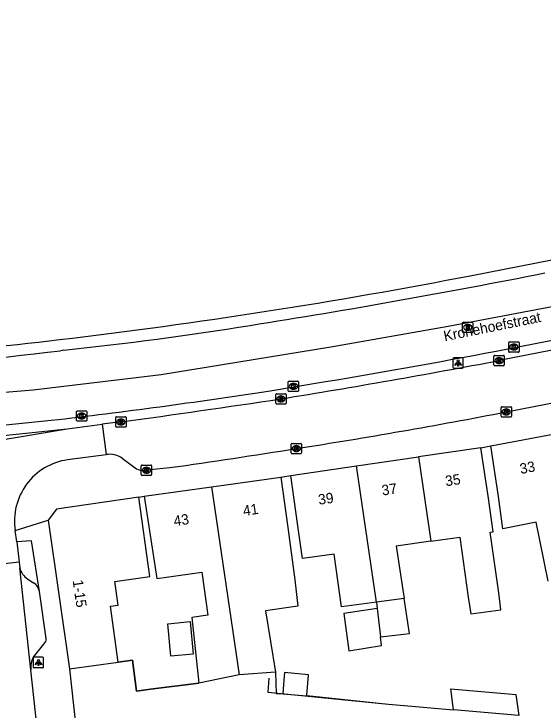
# Model space of a CAD drawing. Extents: x 160379 to 161131, y 383940 to 384849.
# Drawn here: x 160622.1 to 160673.1, y 384770.1 to 384837.2 of the extents above; entities that cross this region are included whole.
import ezdxf

# ---------------------------------------------------------------- set-up
doc = ezdxf.new("R2010")
doc.units = 0
for name, color, linetype in [('IMGEO_Berm_open', 7, 'Continuous'), ('IMGEO_Hek', 7, 'Continuous'), ('IMGEO_Kolk', 7, 'Continuous'), ('IMGEO_Lichtpunt', 7, 'Continuous'), ('IMGEO_Muur', 7, 'Continuous'), ('IMGEO_Openbare_ruimte_label', 7, 'Continuous'), ('IMGEO_Pand', 7, 'Continuous'), ('IMGEO_Pand_nummerreeks', 7, 'Continuous'), ('IMGEO_Rijbaan_lokaal_open', 7, 'Continuous'), ('IMGEO_Rijbaan_regionaal_gesloten', 7, 'Continuous'), ('IMGEO_Rioolput', 7, 'Continuous'), ('IMGEO_Voetpad_open', 7, 'Continuous')]:
    doc.layers.add(name, color=color, linetype=linetype)

msp = doc.modelspace()

# ---------------------------------------------------------------- linework, layer by layer
at = {"layer": 'IMGEO_Berm_open'}
msp.add_arc((160439.793, 386497.27), 1710.362, 275.795957, 276.291048, dxfattribs=at)
at = {"layer": 'IMGEO_Hek'}
msp.add_lwpolyline([(160646.672, 384773.187), (160646.579, 384771.827), (160658.202, 384770.669)], dxfattribs=at)
at = {"layer": 'IMGEO_Kolk'}
for p, q in [((160669.787, 384804.658), (160669.787, 384805.51)), ((160669.862, 384805.584), (160670.714, 384805.584)), ((160670.275, 384805.364), (160670.3, 384805.364)), ((160670.788, 384805.51), (160670.788, 384804.658)), ((160670.714, 384804.584), (160669.862, 384804.584)), ((160670.298, 384804.804), (160670.273, 384804.804)), ((160668.361, 384803.356), (160668.361, 384804.208)), ((160668.436, 384804.282), (160669.288, 384804.282)), ((160668.849, 384804.062), (160668.874, 384804.062)), ((160669.362, 384804.208), (160669.362, 384803.356)), ((160669.288, 384803.282), (160668.436, 384803.282)), ((160668.872, 384803.502), (160668.847, 384803.502)), ((160648.533, 384800.869), (160648.533, 384801.721)), ((160648.608, 384801.795), (160649.46, 384801.795)), ((160649.021, 384801.575), (160649.046, 384801.575)), ((160649.534, 384801.721), (160649.534, 384800.869)), ((160647.405, 384800.587), (160648.257, 384800.587)), ((160649.46, 384800.795), (160648.608, 384800.795)), ((160649.044, 384801.015), (160649.019, 384801.015)), ((160647.33, 384799.661), (160647.33, 384800.513)), ((160647.818, 384800.367), (160647.843, 384800.367)), ((160648.331, 384800.513), (160648.331, 384799.661)), ((160648.257, 384799.587), (160647.405, 384799.587)), ((160647.841, 384799.807), (160647.816, 384799.807)), ((160669.053, 384798.41), (160669.053, 384799.262)), ((160669.128, 384799.336), (160669.98, 384799.336)), ((160670.054, 384799.262), (160670.054, 384798.41)), ((160628.113, 384798.014), (160628.113, 384798.866)), ((160628.188, 384798.94), (160629.04, 384798.94)), ((160628.601, 384798.72), (160628.626, 384798.72)), ((160629.114, 384798.866), (160629.114, 384798.014)), ((160669.564, 384798.556), (160669.539, 384798.556)), ((160669.541, 384799.116), (160669.566, 384799.116)), ((160629.04, 384797.94), (160628.188, 384797.94)), ((160628.624, 384798.16), (160628.599, 384798.16)), ((160631.903, 384797.438), (160631.903, 384798.29)), ((160631.978, 384798.364), (160632.83, 384798.364)), ((160632.391, 384798.144), (160632.416, 384798.144)), ((160632.904, 384798.29), (160632.904, 384797.438)), ((160669.98, 384798.336), (160669.128, 384798.336)), ((160632.83, 384797.364), (160631.978, 384797.364)), ((160632.414, 384797.584), (160632.389, 384797.584)), ((160648.811, 384794.875), (160648.811, 384795.727)), ((160648.886, 384795.801), (160649.738, 384795.801)), ((160649.299, 384795.581), (160649.324, 384795.581)), ((160649.812, 384795.727), (160649.812, 384794.875)), ((160649.738, 384794.801), (160648.886, 384794.801)), ((160649.322, 384795.021), (160649.297, 384795.021)), ((160634.362, 384792.789), (160634.362, 384793.641)), ((160634.437, 384793.715), (160635.289, 384793.715)), ((160634.85, 384793.495), (160634.875, 384793.495)), ((160635.363, 384793.641), (160635.363, 384792.789)), ((160635.289, 384792.715), (160634.437, 384792.715)), ((160634.873, 384792.935), (160634.848, 384792.935))]:
    msp.add_line(p, q, dxfattribs=at)
for points in [[(160669.787, 384804.658), (160669.787, 384805.51)], [(160669.862, 384805.584), (160670.714, 384805.584)], [(160670.108, 384805.284), (160670.231, 384805.284), (160670.231, 384805.133), (160670.361, 384805.284), (160670.525, 384805.284), (160670.379, 384805.133), (160670.532, 384804.884), (160670.38, 384804.884), (160670.295, 384805.048), (160670.231, 384804.981), (160670.231, 384804.884), (160670.108, 384804.884), (160670.108, 384805.284)], [(160670.788, 384805.51), (160670.788, 384804.658)], [(160670.714, 384804.584), (160669.862, 384804.584)], [(160668.361, 384803.356), (160668.361, 384804.208)], [(160668.436, 384804.282), (160669.288, 384804.282)], [(160668.682, 384803.982), (160668.805, 384803.982), (160668.805, 384803.831), (160668.935, 384803.982), (160669.099, 384803.982), (160668.953, 384803.831), (160669.106, 384803.582), (160668.954, 384803.582), (160668.869, 384803.746), (160668.805, 384803.679), (160668.805, 384803.582), (160668.682, 384803.582), (160668.682, 384803.982)], [(160669.362, 384804.208), (160669.362, 384803.356)], [(160669.288, 384803.282), (160668.436, 384803.282)], [(160648.533, 384800.869), (160648.533, 384801.721)], [(160648.608, 384801.795), (160649.46, 384801.795)], [(160648.854, 384801.495), (160648.977, 384801.495), (160648.977, 384801.344), (160649.107, 384801.495), (160649.271, 384801.495), (160649.125, 384801.344), (160649.278, 384801.095), (160649.126, 384801.095), (160649.041, 384801.259), (160648.977, 384801.192), (160648.977, 384801.095), (160648.854, 384801.095), (160648.854, 384801.495)], [(160649.534, 384801.721), (160649.534, 384800.869)], [(160647.405, 384800.587), (160648.257, 384800.587)], [(160649.46, 384800.795), (160648.608, 384800.795)], [(160647.33, 384799.661), (160647.33, 384800.513)], [(160647.651, 384800.287), (160647.774, 384800.287), (160647.774, 384800.136), (160647.904, 384800.287), (160648.068, 384800.287), (160647.922, 384800.136), (160648.075, 384799.887), (160647.923, 384799.887), (160647.838, 384800.051), (160647.774, 384799.984), (160647.774, 384799.887), (160647.651, 384799.887), (160647.651, 384800.287)], [(160648.331, 384800.513), (160648.331, 384799.661)], [(160648.257, 384799.587), (160647.405, 384799.587)], [(160669.053, 384798.41), (160669.053, 384799.262)], [(160669.128, 384799.336), (160669.98, 384799.336)], [(160670.054, 384799.262), (160670.054, 384798.41)], [(160628.113, 384798.014), (160628.113, 384798.866)], [(160628.188, 384798.94), (160629.04, 384798.94)], [(160628.434, 384798.64), (160628.557, 384798.64), (160628.557, 384798.489), (160628.687, 384798.64), (160628.851, 384798.64), (160628.705, 384798.489), (160628.858, 384798.24), (160628.706, 384798.24), (160628.621, 384798.404), (160628.557, 384798.337), (160628.557, 384798.24), (160628.434, 384798.24), (160628.434, 384798.64)], [(160629.114, 384798.866), (160629.114, 384798.014)], [(160669.374, 384799.036), (160669.497, 384799.036), (160669.497, 384798.885), (160669.627, 384799.036), (160669.791, 384799.036), (160669.645, 384798.885), (160669.798, 384798.636), (160669.646, 384798.636), (160669.561, 384798.8), (160669.497, 384798.733), (160669.497, 384798.636), (160669.374, 384798.636), (160669.374, 384799.036)], [(160629.04, 384797.94), (160628.188, 384797.94)], [(160631.903, 384797.438), (160631.903, 384798.29)], [(160631.978, 384798.364), (160632.83, 384798.364)], [(160632.224, 384798.064), (160632.347, 384798.064), (160632.347, 384797.913), (160632.477, 384798.064), (160632.641, 384798.064), (160632.495, 384797.913), (160632.648, 384797.664), (160632.496, 384797.664), (160632.411, 384797.828), (160632.347, 384797.761), (160632.347, 384797.664), (160632.224, 384797.664), (160632.224, 384798.064)], [(160632.904, 384798.29), (160632.904, 384797.438)], [(160669.98, 384798.336), (160669.128, 384798.336)], [(160632.83, 384797.364), (160631.978, 384797.364)], [(160648.811, 384794.875), (160648.811, 384795.727)], [(160648.886, 384795.801), (160649.738, 384795.801)], [(160649.132, 384795.501), (160649.255, 384795.501), (160649.255, 384795.35), (160649.385, 384795.501), (160649.549, 384795.501), (160649.403, 384795.35), (160649.556, 384795.101), (160649.404, 384795.101), (160649.319, 384795.265), (160649.255, 384795.198), (160649.255, 384795.101), (160649.132, 384795.101), (160649.132, 384795.501)], [(160649.812, 384795.727), (160649.812, 384794.875)], [(160649.738, 384794.801), (160648.886, 384794.801)], [(160634.362, 384792.789), (160634.362, 384793.641)], [(160634.437, 384793.715), (160635.289, 384793.715)], [(160634.683, 384793.415), (160634.806, 384793.415), (160634.806, 384793.264), (160634.936, 384793.415), (160635.1, 384793.415), (160634.954, 384793.264), (160635.107, 384793.015), (160634.955, 384793.015), (160634.87, 384793.179), (160634.806, 384793.112), (160634.806, 384793.015), (160634.683, 384793.015), (160634.683, 384793.415)], [(160635.363, 384793.641), (160635.363, 384792.789)], [(160635.289, 384792.715), (160634.437, 384792.715)]]:
    msp.add_lwpolyline(points, dxfattribs=at)
for centre, start, end in [((160669.864, 384805.508), 91.55205, 178.44795), ((160669.864, 384805.508), 91.55205, 178.44795), ((160670.712, 384805.508), 1.55205, 88.44795), ((160670.712, 384805.508), 1.55205, 88.44795), ((160669.864, 384804.66), 181.55205, 268.44795), ((160669.864, 384804.66), 181.55205, 268.44795), ((160670.712, 384804.66), 271.55205, 358.44795), ((160670.712, 384804.66), 271.55205, 358.44795), ((160668.438, 384804.206), 91.55205, 178.44795), ((160668.438, 384804.206), 91.55205, 178.44795), ((160669.286, 384804.206), 1.55205, 88.44795), ((160669.286, 384804.206), 1.55205, 88.44795), ((160668.438, 384803.358), 181.55205, 268.44795), ((160668.438, 384803.358), 181.55205, 268.44795), ((160669.286, 384803.358), 271.55205, 358.44795), ((160669.286, 384803.358), 271.55205, 358.44795), ((160648.61, 384801.719), 91.55205, 178.44795), ((160648.61, 384801.719), 91.55205, 178.44795), ((160649.458, 384801.719), 1.55205, 88.44795), ((160649.458, 384801.719), 1.55205, 88.44795), ((160647.407, 384800.511), 91.55205, 178.44795), ((160647.407, 384800.511), 91.55205, 178.44795), ((160648.255, 384800.511), 1.55205, 88.44795), ((160648.255, 384800.511), 1.55205, 88.44795), ((160648.61, 384800.871), 181.55205, 268.44795), ((160648.61, 384800.871), 181.55205, 268.44795), ((160649.458, 384800.871), 271.55205, 358.44795), ((160649.458, 384800.871), 271.55205, 358.44795), ((160647.407, 384799.663), 181.55205, 268.44795), ((160647.407, 384799.663), 181.55205, 268.44795), ((160648.255, 384799.663), 271.55205, 358.44795), ((160648.255, 384799.663), 271.55205, 358.44795), ((160669.13, 384799.26), 91.55205, 178.44795), ((160669.13, 384799.26), 91.55205, 178.44795), ((160669.978, 384799.26), 1.55205, 88.44795), ((160669.978, 384799.26), 1.55205, 88.44795), ((160628.19, 384798.864), 91.55205, 178.44795), ((160628.19, 384798.864), 91.55205, 178.44795), ((160629.038, 384798.864), 1.55205, 88.44795), ((160629.038, 384798.864), 1.55205, 88.44795), ((160628.19, 384798.016), 181.55205, 268.44795), ((160628.19, 384798.016), 181.55205, 268.44795), ((160629.038, 384798.016), 271.55205, 358.44795), ((160629.038, 384798.016), 271.55205, 358.44795), ((160631.98, 384798.288), 91.55205, 178.44795), ((160631.98, 384798.288), 91.55205, 178.44795), ((160632.828, 384798.288), 1.55205, 88.44795), ((160632.828, 384798.288), 1.55205, 88.44795), ((160669.13, 384798.412), 181.55205, 268.44795), ((160669.13, 384798.412), 181.55205, 268.44795), ((160669.978, 384798.412), 271.55205, 358.44795), ((160669.978, 384798.412), 271.55205, 358.44795), ((160631.98, 384797.44), 181.55205, 268.44795), ((160631.98, 384797.44), 181.55205, 268.44795), ((160632.828, 384797.44), 271.55205, 358.44795), ((160632.828, 384797.44), 271.55205, 358.44795), ((160648.888, 384795.725), 91.55205, 178.44795), ((160648.888, 384795.725), 91.55205, 178.44795), ((160649.736, 384795.725), 1.55205, 88.44795), ((160649.736, 384795.725), 1.55205, 88.44795), ((160648.888, 384794.877), 181.55205, 268.44795), ((160648.888, 384794.877), 181.55205, 268.44795), ((160649.736, 384794.877), 271.55205, 358.44795), ((160649.736, 384794.877), 271.55205, 358.44795), ((160634.439, 384793.639), 91.55205, 178.44795), ((160634.439, 384793.639), 91.55205, 178.44795), ((160635.287, 384793.639), 1.55205, 88.44795), ((160635.287, 384793.639), 1.55205, 88.44795), ((160634.439, 384792.791), 181.55205, 268.44795), ((160634.439, 384792.791), 181.55205, 268.44795), ((160635.287, 384792.791), 271.55205, 358.44795), ((160635.287, 384792.791), 271.55205, 358.44795)]:
    msp.add_arc(centre, 0.0765, start, end, dxfattribs=at)
for centre, major_axis, ratio, start_param, end_param in [((160670.274, 384805.084), (-0.387, 0.002), 0.722429, 4.712389, 7.853982), ((160670.299, 384805.084), (-0.39, 0.002), 0.717154, 1.570796, 4.712389), ((160668.848, 384803.782), (-0.387, 0.002), 0.722429, 4.712389, 7.853982), ((160668.873, 384803.782), (-0.39, 0.002), 0.717154, 1.570796, 4.712389), ((160649.02, 384801.295), (-0.387, 0.002), 0.722429, 4.712389, 7.853982), ((160649.045, 384801.295), (-0.39, 0.002), 0.717154, 1.570796, 4.712389), ((160647.817, 384800.087), (-0.387, 0.002), 0.722429, 4.712389, 7.853982), ((160647.842, 384800.087), (-0.39, 0.002), 0.717154, 1.570796, 4.712389), ((160628.6, 384798.44), (-0.387, 0.002), 0.722429, 4.712389, 7.853982), ((160628.625, 384798.44), (-0.39, 0.002), 0.717154, 1.570796, 4.712389), ((160669.54, 384798.836), (-0.387, 0.002), 0.722429, 4.712389, 7.853982), ((160669.565, 384798.836), (-0.39, 0.002), 0.717154, 1.570796, 4.712389), ((160632.39, 384797.864), (-0.387, 0.002), 0.722429, 4.712389, 7.853982), ((160632.415, 384797.864), (-0.39, 0.002), 0.717154, 1.570796, 4.712389), ((160649.298, 384795.301), (-0.387, 0.002), 0.722429, 4.712389, 7.853982), ((160649.323, 384795.301), (-0.39, 0.002), 0.717154, 1.570796, 4.712389), ((160634.849, 384793.215), (-0.387, 0.002), 0.722429, 4.712389, 7.853982), ((160634.874, 384793.215), (-0.39, 0.002), 0.717154, 1.570796, 4.712389)]:
    msp.add_ellipse(centre, major_axis=major_axis, ratio=ratio, start_param=start_param, end_param=end_param, dxfattribs=at)
at = {"layer": 'IMGEO_Lichtpunt'}
for p, q in [((160664.412, 384803.945), (160664.412, 384803.138)), ((160664.412, 384803.945), (160664.412, 384803.138)), ((160665.314, 384804.04), (160664.506, 384804.04)), ((160665.314, 384804.04), (160664.506, 384804.04)), ((160665.408, 384803.138), (160665.408, 384803.945)), ((160665.408, 384803.138), (160665.408, 384803.945)), ((160664.506, 384803.044), (160665.314, 384803.044)), ((160664.506, 384803.044), (160665.314, 384803.044)), ((160623.953, 384775.086), (160623.953, 384774.279)), ((160623.953, 384775.086), (160623.953, 384774.279)), ((160624.855, 384775.181), (160624.047, 384775.181)), ((160624.855, 384775.181), (160624.047, 384775.181)), ((160624.949, 384774.279), (160624.949, 384775.086)), ((160624.949, 384774.279), (160624.949, 384775.086)), ((160624.047, 384774.185), (160624.855, 384774.185)), ((160624.047, 384774.185), (160624.855, 384774.185))]:
    msp.add_line(p, q, dxfattribs=at)
for points in [[(160664.786, 384803.609), (160664.825, 384803.581), (160664.637, 384803.319), (160664.599, 384803.346), (160664.786, 384803.609)], [(160664.888, 384803.561), (160664.935, 384803.561), (160664.935, 384803.239), (160664.888, 384803.239), (160664.888, 384803.561)], [(160664.998, 384803.581), (160665.036, 384803.608), (160665.223, 384803.346), (160665.184, 384803.318), (160664.998, 384803.581)], [(160624.327, 384774.75), (160624.366, 384774.722), (160624.178, 384774.46), (160624.14, 384774.487), (160624.327, 384774.75)], [(160624.429, 384774.702), (160624.476, 384774.702), (160624.476, 384774.38), (160624.429, 384774.38), (160624.429, 384774.702)], [(160624.539, 384774.722), (160624.577, 384774.749), (160624.764, 384774.487), (160624.725, 384774.459), (160624.539, 384774.722)]]:
    msp.add_lwpolyline(points, dxfattribs=at)
for centre in [(160664.911, 384803.743), (160624.452, 384774.884)]:
    msp.add_circle(centre, 0.0994, dxfattribs=at)
for centre, start, end in [((160664.506, 384803.945), 90, 180), ((160664.506, 384803.945), 90, 180), ((160665.314, 384803.945), 0, 90), ((160665.314, 384803.945), 0, 90), ((160664.506, 384803.138), 180, 270), ((160664.506, 384803.138), 180, 270), ((160665.314, 384803.138), 270, 0), ((160665.314, 384803.138), 270, 360), ((160624.047, 384775.086), 90, 180), ((160624.047, 384775.086), 90, 180), ((160624.855, 384775.086), 0, 90), ((160624.855, 384775.086), 0, 90), ((160624.047, 384774.279), 180, 270), ((160624.047, 384774.279), 180, 270), ((160624.855, 384774.279), 270, 0), ((160624.855, 384774.279), 270, 360)]:
    msp.add_arc(centre, 0.0946, start, end, dxfattribs=at)
at = {"layer": 'IMGEO_Muur'}
for points in [[(160632.132, 384774.718), (160633.528, 384774.911), (160633.903, 384771.935), (160635.254, 384772.107)], [(160635.254, 384772.107), (160639.925, 384772.701)]]:
    msp.add_lwpolyline(points, dxfattribs=at)
at = {"layer": 'IMGEO_Pand'}
for points in [[(160668.056, 384795.549), (160674.38, 384796.767)], [(160667.094, 384795.385), (160661.103, 384794.503)], [(160662.291, 384786.374), (160665.079, 384786.764), (160665.889, 384780.971), (160666.121, 384779.379), (160669.036, 384779.774), (160668.831, 384781.382), (160668.014, 384787.231), (160668.283, 384787.267), (160667.829, 384790.524), (160667.094, 384795.385)], [(160673.583, 384782.519), (160672.449, 384788.196), (160669.214, 384787.549), (160668.794, 384790.685), (160668.056, 384795.549)], [(160655.111, 384793.621), (160661.103, 384794.503)], [(160661.103, 384794.503), (160662.291, 384786.374)], [(160648.788, 384792.69), (160655.111, 384793.621)], [(160657.031, 384780.488), (160655.111, 384793.621)], [(160641.141, 384791.616), (160647.807, 384792.552)], [(160647.807, 384792.552), (160648.48, 384787.689), (160649.177, 384782.645), (160649.466, 384780.104), (160646.349, 384779.673), (160647.308, 384773.741)], [(160657.031, 384780.488), (160653.671, 384780.052), (160652.962, 384785.131), (160649.902, 384784.703), (160649.465, 384787.841), (160648.788, 384792.69)], [(160634.642, 384790.703), (160641.141, 384791.616)], [(160641.141, 384791.616), (160643.812, 384773.488)], [(160634.124, 384790.626), (160626.181, 384789.448), (160625.386, 384788.399)], [(160632.132, 384774.718), (160631.386, 384780.117), (160632.129, 384780.219), (160631.814, 384782.498), (160635.182, 384782.963), (160634.124, 384790.626)], [(160634.642, 384790.703), (160635.848, 384782.79), (160636.793, 384782.922), (160640.194, 384783.392), (160640.769, 384779.231), (160639.251, 384779.021), (160639.925, 384772.701)], [(160625.386, 384788.399), (160627.458, 384774.072)], [(160662.291, 384786.374), (160658.952, 384785.908), (160659.714, 384780.836)], [(160659.714, 384780.836), (160657.031, 384780.488)], [(160657.031, 384780.488), (160657.112, 384779.872)], [(160657.434, 384777.15), (160659.677, 384777.417), (160660.218, 384777.481), (160659.714, 384780.836)], [(160657.112, 384779.872), (160653.875, 384779.41), (160654.374, 384775.815), (160657.531, 384776.334), (160657.434, 384777.15)], [(160657.112, 384779.872), (160657.434, 384777.15)], [(160636.911, 384778.414), (160639.062, 384778.618), (160639.364, 384775.483), (160637.209, 384775.278), (160636.911, 384778.414)], [(160627.458, 384774.072), (160632.132, 384774.718)], [(160647.308, 384773.741), (160643.812, 384773.488)], [(160643.812, 384773.488), (160639.925, 384772.701)], [(160650.313, 384771.513), (160650.481, 384773.509), (160648.176, 384773.704), (160648.082, 384772.588), (160648.003, 384771.651)], [(160664.465, 384770.123), (160664.192, 384772.157), (160670.466, 384771.611), (160670.75, 384769.575)], [(160648.003, 384771.651), (160650.308, 384771.457), (160650.313, 384771.513)], [(160670.75, 384769.575), (160664.465, 384770.123)]]:
    msp.add_lwpolyline(points, dxfattribs=at)
at = {"layer": 'IMGEO_Rijbaan_lokaal_open'}
for points in [[(160754.132, 384820.304), (160751.991, 384820.036), (160731.557, 384816.055), (160710.765, 384811.973), (160690.315, 384807.978), (160668.863, 384803.782)], [(160669.558, 384798.838), (160712.036, 384807.136), (160731.148, 384810.84), (160732.219, 384810.957)], [(160608.027, 384794.01), (160608.587, 384794.089), (160627.213, 384797.208)], [(160627.213, 384797.208), (160630.588, 384797.656)], [(160632.404, 384797.864), (160630.588, 384797.656)], [(160630.588, 384797.656), (160630.988, 384794.716)], [(160630.988, 384794.716), (160630.964, 384794.711), (160627.258, 384794.214)], [(160632.536, 384794.367), (160633.9, 384793.362)], [(160634.626, 384793.184), (160635.219, 384793.275), (160637.116, 384793.467)], [(160622.364, 384786.304), (160622.22, 384787.392)], [(160622.364, 384786.304), (160622.578, 384784.345)], [(160622.578, 384784.345), (160617.506, 384783.779)], [(160622.578, 384784.345), (160622.639, 384783.791)], [(160623.713, 384773.976), (160622.639, 384783.791)], [(160624.815, 384763.909), (160623.713, 384773.976)]]:
    msp.add_lwpolyline(points, dxfattribs=at)
for centre, radius, start, end in [((160513.41, 385626.697), 837.469, 279.236446, 280.697447), ((160431.521, 386247.226), 1463.217, 277.890967, 278.501285), ((160566.781, 385327.634), 538.691, 278.81322, 280.9989), ((160553.042, 385393.579), 605.972, 277.975051, 279.141593), ((160631.352, 384792.724), 2.025, 54.22682, 100.36309), ((160628.082, 384788.334), 5.937, 97.97546, 189.13331), ((160634.519, 384794.319), 1.14, 237.08082, 275.36722)]:
    msp.add_arc(centre, radius, start, end, dxfattribs=at)
at = {"layer": 'IMGEO_Rijbaan_regionaal_gesloten'}
for points in [[(160407.774, 384758.961), (160496.29, 384789.397), (160509.787, 384793.209), (160516.634, 384794.476), (160522.145, 384795.098), (160533.464, 384796.44), (160578.535, 384797.637), (160591.993, 384798.377), (160620.019, 384800.647), (160623.941, 384800.965), (160636.271, 384802.448), (160652.633, 384805.11), (160663.941, 384807.107), (160687.886, 384811.633), (160723.538, 384818.688), (160757.394, 384825.337), (160773.567, 384827.732), (160796.581, 384831.06), (160808.154, 384832.524), (160820.659, 384834.653), (160832.812, 384837.187)], [(160666.233, 384811.987), (160791.269, 384836.471)], [(160669.687, 384804.898), (160753.962, 384821.317)], [(160626.91, 384804.774), (160626.741, 384804.754), (160626.572, 384804.734)], [(160646.598, 384800.833), (160652.133, 384801.749)], [(160604.587, 384795.881), (160608.149, 384796.243), (160625.691, 384798.026)]]:
    msp.add_lwpolyline(points, dxfattribs=at)
for centre, radius, start, end in [((160562.133, 385349.737), 547.733, 276.74718, 280.95609), ((160527.046, 385551.759), 753.853, 278.990121, 281.184276), ((160588.195, 385163.363), 360.673, 276.16204, 279.03687), ((160540.355, 385541.879), 741.104, 274.14235, 276.673943), ((160535.389, 385570.14), 770.818, 275.283688, 276.793673), ((160524.061, 385566.184), 775.089, 279.510897, 280.829259), ((160559.303, 385371.76), 577.562, 276.600495, 278.693253)]:
    msp.add_arc(centre, radius, start, end, dxfattribs=at)
at = {"layer": 'IMGEO_Rioolput'}
for p, q in [((160665.339, 384806.549), (160665.339, 384807.401)), ((160665.414, 384807.475), (160666.266, 384807.475)), ((160666.34, 384807.401), (160666.34, 384806.549)), ((160665.85, 384806.695), (160665.825, 384806.695)), ((160665.827, 384807.255), (160665.852, 384807.255)), ((160666.266, 384806.475), (160665.414, 384806.475))]:
    msp.add_line(p, q, dxfattribs=at)
for points in [[(160665.339, 384806.549), (160665.339, 384807.401)], [(160665.414, 384807.475), (160666.266, 384807.475)], [(160666.34, 384807.401), (160666.34, 384806.549)], [(160665.928, 384807.173), (160665.676, 384807.175), (160665.676, 384806.775)], [(160665.676, 384806.775), (160665.8, 384806.775), (160665.8, 384806.937), (160665.811, 384806.937)], [(160665.854, 384807.094), (160665.8, 384807.094), (160665.8, 384807.013)], [(160665.8, 384807.013), (160665.852, 384807.013)], [(160665.858, 384806.908), (160665.929, 384806.775), (160666.069, 384806.775), (160666.004, 384806.901)], [(160666.266, 384806.475), (160665.414, 384806.475)]]:
    msp.add_lwpolyline(points, dxfattribs=at)
for centre, radius, start, end in [((160665.416, 384807.399), 0.0765, 91.55205, 178.44795), ((160665.416, 384807.399), 0.0765, 91.55205, 178.44795), ((160666.264, 384807.399), 0.0765, 1.55205, 88.44795), ((160666.264, 384807.399), 0.0765, 1.55205, 88.44795), ((160665.81, 384806.884), 0.0533, 26.02933, 88.69889), ((160665.836, 384807.202), 0.19, 274.7715, 282.96867), ((160665.86, 384806.998), 0.0964, 77.00612, 93.18647), ((160665.874, 384807.055), 0.0378, 276.66336, 79.67722), ((160665.927, 384807.063), 0.109, 350.36119, 89.41601), ((160665.925, 384807.063), 0.112, 277.58423, 350.98172), ((160665.909, 384806.848), 0.108, 29.51342, 73.79051), ((160665.416, 384806.551), 0.0765, 181.55205, 268.44795), ((160665.416, 384806.551), 0.0765, 181.55205, 268.44795), ((160666.264, 384806.551), 0.0765, 271.55205, 358.44795), ((160666.264, 384806.551), 0.0765, 271.55205, 358.44795)]:
    msp.add_arc(centre, radius, start, end, dxfattribs=at)
for centre, major_axis, ratio, start_param, end_param in [((160665.826, 384806.975), (-0.387, 0.002), 0.722429, 4.712389, 7.853982), ((160665.851, 384806.975), (-0.39, 0.002), 0.717154, 1.570796, 4.712389)]:
    msp.add_ellipse(centre, major_axis=major_axis, ratio=ratio, start_param=start_param, end_param=end_param, dxfattribs=at)
at = {"layer": 'IMGEO_Voetpad_open'}
for points in [[(160667.094, 384795.385), (160668.056, 384795.549)], [(160647.807, 384792.552), (160648.788, 384792.69)], [(160634.124, 384790.626), (160634.642, 384790.703)], [(160622.22, 384787.392), (160625.386, 384788.399)], [(160624.54, 384781.533), (160623.794, 384786.402), (160622.364, 384786.304)], [(160623.416, 384782.728), (160623.978, 384782.36)], [(160625.183, 384776.997), (160624.54, 384781.533)], [(160623.937, 384775.179), (160624.969, 384776.456)], [(160639.925, 384772.701), (160635.254, 384772.107), (160633.903, 384771.935), (160633.528, 384774.911), (160632.132, 384774.718)], [(160627.458, 384774.072), (160628.436, 384764.964)], [(160647.308, 384773.741), (160647.375, 384771.691), (160648.003, 384771.651)], [(160650.313, 384771.513), (160658.202, 384770.669), (160660.432, 384770.475), (160664.465, 384770.123)]]:
    msp.add_lwpolyline(points, dxfattribs=at)
for centre, radius, start, end in [((160624.389, 384784.255), 1.81, 194.83712, 237.49276), ((160623.37, 384781.342), 1.185, 9.25041, 59.14687), ((160624.638, 384776.9), 0.553, 306.7032, 10.13289), ((160625.882, 384774.194), 2.18, 153.15397, 185.75053)]:
    msp.add_arc(centre, radius, start, end, dxfattribs=at)

# ---------------------------------------------------------------- texts
at = {"layer": 'IMGEO_Openbare_ruimte_label'}
msp.add_text('Kronehoefstraat', height=1, rotation=11.42232, dxfattribs=at).set_placement((160663.617, 384805.635))
at = {"layer": 'IMGEO_Pand_nummerreeks'}
for s, rotation, p in [('33', 10.89682, (160670.951, 384792.842)), ('35', 8.31362, (160663.734, 384791.663)), ('37', 8.31216, (160657.612, 384790.768)), ('39', 8.31216, (160651.491, 384789.874)), ('41', 8.3881, (160644.239, 384788.801)), ('43', 8.3881, (160637.551, 384787.814)), ('1-15', 278.22746, (160627.744, 384782.578))]:
    msp.add_text(s, height=1, rotation=rotation, dxfattribs=at).set_placement(p)

doc.saveas('drawing.dxf')
